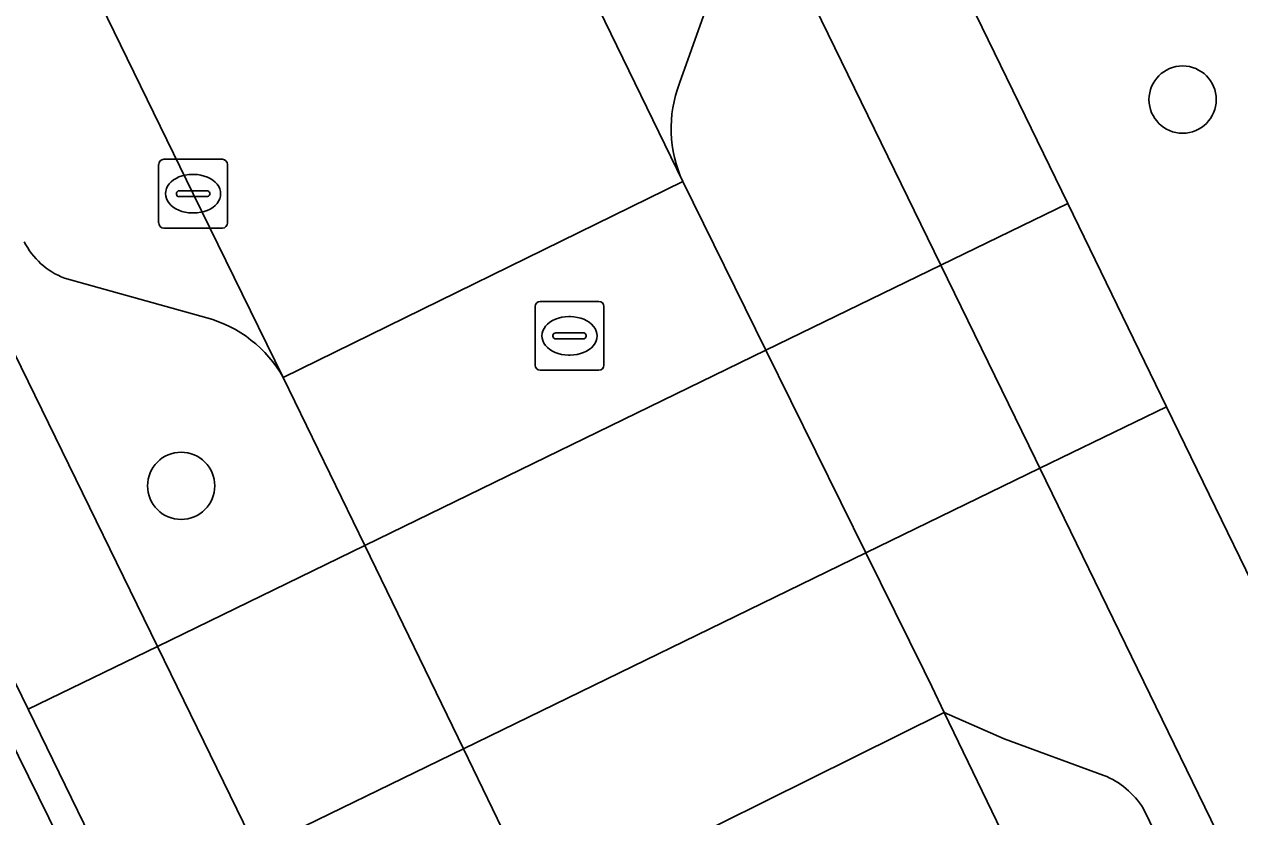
# Model space of a CAD drawing. Extents: x 160455 to 162082, y 388339 to 389736.
# Drawn here: x 160965.73 to 160983.41, y 388855.2 to 388866.73 of the extents above; entities that cross this region are included whole.
import ezdxf

# ---------------------------------------------------------------- set-up
doc = ezdxf.new("R2010")
doc.units = 0
for name, color, linetype in [('IMGEO_Boom', 7, 'Continuous'), ('IMGEO_Fietspad_gesloten', 7, 'Continuous'), ('IMGEO_Kolk', 7, 'Continuous'), ('IMGEO_Parkeervlak_open', 7, 'Continuous'), ('IMGEO_Rijbaan_lokaal_gesloten', 7, 'Continuous'), ('IMGEO_Rioolput', 7, 'Continuous'), ('IMGEO_Verkeerseiland_open', 7, 'Continuous'), ('IMGEO_Voetgangersgebied_open', 7, 'Continuous'), ('IMGEO_Voetpad_gesloten', 7, 'Continuous'), ('IMGEO_Voetpad_open', 7, 'Continuous')]:
    doc.layers.add(name, color=color, linetype=linetype)

msp = doc.modelspace()

# ---------------------------------------------------------------- linework, layer by layer
at = {"layer": 'IMGEO_Boom'}
for centre in [(160982.579, 388865.635), (160968.012, 388860.016)]:
    msp.add_circle(centre, 0.489, dxfattribs=at)
at = {"layer": 'IMGEO_Fietspad_gesloten'}
for points in [[(160969.073, 388888.445), (160968.58, 388889.421), (160966.497, 388893.667), (160964.633, 388892.755), (160966.71, 388888.534), (160967.197, 388887.557), (160979.063, 388863.225), (160980.908, 388864.123)], [(160955.877, 388881.838), (160955.343, 388882.949), (160953.268, 388887.192), (160951.4, 388886.278), (160953.466, 388882.047), (160954.001, 388880.949), (160965.786, 388856.765), (160967.666, 388857.68)]]:
    msp.add_lwpolyline(points, close=True, dxfattribs=at)
msp.add_lwpolyline([(161021.707, 388780.587), (161021.087, 388781.853), (161018.227, 388787.693), (161016.943, 388790.314), (161000, 388824.949), (160994.813, 388835.553), (160994.337, 388836.526), (160982.346, 388861.167), (160980.503, 388860.271), (160992.497, 388835.627), (160992.974, 388834.647), (161000, 388820.255), (161015.023, 388789.483), (161016.354, 388786.762), (161019.198, 388780.947), (161021.279, 388776.693), (161023.304, 388772.58), (161023.771, 388771.668), (161024.41, 388770.383), (161025.995, 388771.182)], dxfattribs=at)
at = {"layer": 'IMGEO_Kolk'}
for p, q in [((160967.685, 388863.84), (160967.685, 388864.692)), ((160967.76, 388864.766), (160968.612, 388864.766)), ((160968.686, 388864.692), (160968.686, 388863.84)), ((160968.173, 388864.546), (160968.198, 388864.546)), ((160967.944, 388864.26), (160967.944, 388864.272)), ((160967.987, 388864.309), (160968.385, 388864.309)), ((160968.428, 388864.272), (160968.428, 388864.26)), ((160968.382, 388864.223), (160967.984, 388864.223)), ((160968.196, 388863.986), (160968.171, 388863.986)), ((160968.612, 388863.766), (160967.76, 388863.766))]:
    msp.add_line(p, q, dxfattribs=at)
for points in [[(160967.685, 388863.84), (160967.685, 388864.692)], [(160967.76, 388864.766), (160968.612, 388864.766)], [(160968.686, 388864.692), (160968.686, 388863.84)], [(160968.612, 388863.766), (160967.76, 388863.766)]]:
    msp.add_lwpolyline(points, dxfattribs=at)
for centre, radius, start, end in [((160967.762, 388864.69), 0.0765, 91.552, 178.448), ((160967.762, 388864.69), 0.0765, 91.552, 178.448), ((160968.61, 388864.69), 0.0765, 1.552, 88.448), ((160968.61, 388864.69), 0.0765, 1.552, 88.448), ((160967.984, 388864.269), 0.0403, 85.8775, 175.7526), ((160967.981, 388864.259), 0.0366, 178.938, 274.7102), ((160968.385, 388864.266), 0.043, 264.8664, 352.4533), ((160968.389, 388864.271), 0.0386, 1.7309, 96.639), ((160967.762, 388863.842), 0.0765, 181.552, 268.448), ((160967.762, 388863.842), 0.0765, 181.552, 268.448), ((160968.61, 388863.842), 0.0765, 271.552, 358.448), ((160968.61, 388863.842), 0.0765, 271.552, 358.448)]:
    msp.add_arc(centre, radius, start, end, dxfattribs=at)
for centre, major_axis, ratio, start_param, end_param in [((160968.172, 388864.266), (-0.387, 0.002), 0.722429, 4.712389, 7.853982), ((160968.197, 388864.266), (-0.39, 0.002), 0.717154, 1.570796, 4.712389)]:
    msp.add_ellipse(centre, major_axis=major_axis, ratio=ratio, start_param=start_param, end_param=end_param, dxfattribs=at)
at = {"layer": 'IMGEO_Parkeervlak_open'}
for points in [[(160962.915, 388889.829), (160967.325, 388880.794), (160973.65, 388867.857), (160975.309, 388864.442)], [(160969.497, 388861.591), (160968.187, 388864.266), (160961.661, 388877.643), (160957.06, 388887.139)], [(160975.261, 388865.872), (160975.787, 388867.349)], [(160966.315, 388863.039), (160968.384, 388862.462)], [(160981.435, 388855.804), (160979.981, 388856.335), (160979.112, 388856.719), (160984.865, 388844.805), (160993.848, 388826.468), (161000, 388813.8), (161002.577, 388808.494)], [(161003.016, 388812.13), (161000, 388818.304), (160992.207, 388834.257), (160991.785, 388835.246), (160982.005, 388855.326)]]:
    msp.add_lwpolyline(points, dxfattribs=at)
for centre, radius, start, end in [((160976.975, 388865.214), 1.836, 158.9939, 204.8511), ((160966.697, 388864.049), 1.08, 206.4972, 249.2687), ((160967.899, 388860.695), 1.832, 29.2715, 74.6372), ((160980.984, 388854.688), 1.204, 32.0208, 68.013)]:
    msp.add_arc(centre, radius, start, end, dxfattribs=at)
at = {"layer": 'IMGEO_Rijbaan_lokaal_gesloten'}
for points in [[(160962.915, 388889.829), (160962.088, 388891.509), (160956.304, 388888.678), (160957.06, 388887.139), (160961.661, 388877.643), (160968.187, 388864.266), (160969.497, 388861.591), (160975.309, 388864.442), (160973.65, 388867.857), (160967.325, 388880.794)], [(160975.309, 388864.442), (160969.497, 388861.591), (160970.682, 388859.148), (160976.519, 388861.988)], [(160979.112, 388856.719), (160978.929, 388857.097), (160978.818, 388857.327), (160977.973, 388859.04), (160972.117, 388856.19), (160972.964, 388854.444), (160973.268, 388853.82)]]:
    msp.add_lwpolyline(points, close=True, dxfattribs=at)
msp.add_lwpolyline([(160993.848, 388826.468), (160984.865, 388844.805), (160979.112, 388856.719), (160973.268, 388853.82), (160979.536, 388840.94), (160987.843, 388823.92)], dxfattribs=at)
at = {"layer": 'IMGEO_Rioolput'}
for p, q in [((160973.236, 388862.698), (160974.088, 388862.698)), ((160973.161, 388861.772), (160973.161, 388862.624)), ((160974.162, 388862.624), (160974.162, 388861.772)), ((160973.649, 388862.478), (160973.674, 388862.478)), ((160973.42, 388862.192), (160973.42, 388862.204)), ((160973.858, 388862.155), (160973.46, 388862.155)), ((160973.463, 388862.241), (160973.861, 388862.241)), ((160973.904, 388862.204), (160973.904, 388862.192)), ((160973.672, 388861.918), (160973.647, 388861.918)), ((160974.088, 388861.698), (160973.236, 388861.698))]:
    msp.add_line(p, q, dxfattribs=at)
for points in [[(160973.236, 388862.698), (160974.088, 388862.698)], [(160973.161, 388861.772), (160973.161, 388862.624)], [(160974.162, 388862.624), (160974.162, 388861.772)], [(160974.088, 388861.698), (160973.236, 388861.698)]]:
    msp.add_lwpolyline(points, dxfattribs=at)
for centre, radius, start, end in [((160973.238, 388862.622), 0.0765, 91.552, 178.448), ((160973.238, 388862.622), 0.0765, 91.552, 178.448), ((160974.086, 388862.622), 0.0765, 1.552, 88.448), ((160974.086, 388862.622), 0.0765, 1.552, 88.448), ((160973.46, 388862.201), 0.0403, 85.8775, 175.7526), ((160973.457, 388862.191), 0.0366, 178.938, 274.7102), ((160973.861, 388862.198), 0.043, 264.8664, 352.4533), ((160973.865, 388862.203), 0.0386, 1.7309, 96.639), ((160973.238, 388861.774), 0.0765, 181.552, 268.448), ((160973.238, 388861.774), 0.0765, 181.552, 268.448), ((160974.086, 388861.774), 0.0765, 271.552, 358.448), ((160974.086, 388861.774), 0.0765, 271.552, 358.448)]:
    msp.add_arc(centre, radius, start, end, dxfattribs=at)
for centre, major_axis, ratio, start_param, end_param in [((160973.648, 388862.198), (-0.387, 0.002), 0.722429, 4.712389, 7.853982), ((160973.673, 388862.198), (-0.39, 0.002), 0.717154, 1.570796, 4.712389)]:
    msp.add_ellipse(centre, major_axis=major_axis, ratio=ratio, start_param=start_param, end_param=end_param, dxfattribs=at)
at = {"layer": 'IMGEO_Verkeerseiland_open'}
for points in [[(160975.309, 388864.442), (160976.519, 388861.988), (160979.063, 388863.225), (160967.197, 388887.557)], [(160956.449, 388883.217), (160956.551, 388883.567), (160955.343, 388882.949), (160955.877, 388881.838), (160967.666, 388857.68), (160970.682, 388859.148), (160969.497, 388861.591)], [(160975.787, 388867.349), (160975.261, 388865.872)], [(160968.384, 388862.462), (160966.315, 388863.039)], [(160980.503, 388860.271), (160977.973, 388859.04), (160978.818, 388857.327), (160978.929, 388857.097), (160979.112, 388856.719), (160979.981, 388856.335), (160981.435, 388855.804)], [(160982.005, 388855.326), (160991.785, 388835.246), (160992.497, 388835.627), (160980.503, 388860.271)], [(160973.268, 388853.82), (160972.964, 388854.444), (160972.117, 388856.19), (160969.108, 388854.725), (160969.977, 388852.944), (160981.143, 388830.068), (160981.87, 388830.442), (160972.397, 388849.97)]]:
    msp.add_lwpolyline(points, dxfattribs=at)
for centre, radius, start, end in [((160976.975, 388865.214), 1.836, 158.9939, 204.8511), ((160966.697, 388864.049), 1.08, 206.4972, 249.2687), ((160967.899, 388860.695), 1.832, 29.2715, 74.6372), ((160980.984, 388854.688), 1.204, 32.0208, 68.013)]:
    msp.add_arc(centre, radius, start, end, dxfattribs=at)
at = {"layer": 'IMGEO_Voetgangersgebied_open'}
msp.add_lwpolyline([(160985.389, 388896.441), (160979.97, 388893.785), (160977.814, 388892.744), (160972.138, 388889.936), (160971.873, 388889.782), (160969.073, 388888.445), (160980.908, 388864.123), (160982.346, 388861.167), (160994.337, 388836.526), (160997.234, 388837.924), (160996.664, 388839.11), (160997.643, 388839.579), (160998.212, 388838.394), (160998.437, 388838.503), (160994.388, 388846.828), (160993.231, 388849.232), (161017.024, 388860.849)], dxfattribs=at)
at = {"layer": 'IMGEO_Voetpad_gesloten'}
for points in [[(160980.908, 388864.123), (160979.063, 388863.225), (160980.438, 388860.405), (160980.503, 388860.271), (160982.346, 388861.167)], [(160977.973, 388859.04), (160976.519, 388861.988), (160970.682, 388859.148), (160972.117, 388856.19)], [(160967.666, 388857.68), (160965.786, 388856.765), (160967.226, 388853.81), (160969.108, 388854.725)]]:
    msp.add_lwpolyline(points, close=True, dxfattribs=at)
at = {"layer": 'IMGEO_Voetpad_open'}
for points in [[(160968.207, 388851.798), (160967.226, 388853.81), (160965.786, 388856.765), (160954.001, 388880.949), (160953.626, 388880.772), (160955.917, 388876.08), (160957.838, 388872.115), (160956.869, 388871.643), (160958.323, 388868.654), (160959.297, 388869.127), (160961.258, 388865.103), (160963.876, 388859.674), (160967.853, 388851.597), (160972.565, 388841.887), (160978.889, 388828.943), (160979.24, 388829.116)], [(160979.063, 388863.225), (160976.519, 388861.988), (160977.973, 388859.04), (160980.503, 388860.271), (160980.438, 388860.405)], [(160966.856, 388851.087), (160967.853, 388851.597), (160963.876, 388859.674), (160962.94, 388859.194)], [(160970.682, 388859.148), (160967.666, 388857.68), (160969.108, 388854.725), (160972.117, 388856.19)]]:
    msp.add_lwpolyline(points, close=True, dxfattribs=at)

doc.saveas('drawing.dxf')
